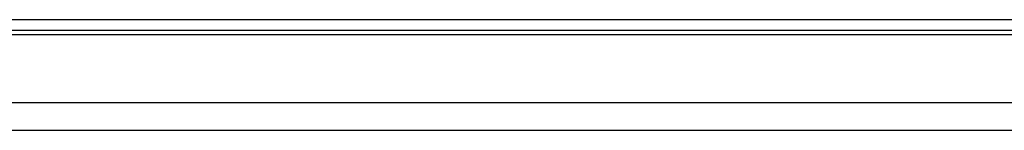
# Model space of a CAD drawing. Header units: inches. Extents: x 170 to 284, y 215 to 248.
# Tile 406 of 656: x 205.9133 to 206.3852, y 224.3569 to 224.4097. Entities that reach past the tile are written whole.
import ezdxf

# ---------------------------------------------------------------- set-up
doc = ezdxf.new("R2010")
doc.units = ezdxf.units.IN
doc.header["$LTSCALE"] = 0.25
doc.header["$MEASUREMENT"] = 0
doc.layers.add('RH FRONT OF HOOD', color=7, linetype='Continuous')

msp = doc.modelspace()

# ---------------------------------------------------------------- linework, layer by layer
at = {"layer": 'RH FRONT OF HOOD'}
for p, q in [((206.77213, 224.40973), (202.26084, 224.40973)), ((206.77213, 224.40453), (202.26084, 224.40453)), ((206.77213, 224.40243), (202.26084, 224.40243)), ((202.26084, 224.37016), (206.77213, 224.37016)), ((202.59041, 224.35687), (206.44255, 224.35687))]:
    msp.add_line(p, q, dxfattribs=at)

doc.saveas('drawing.dxf')
